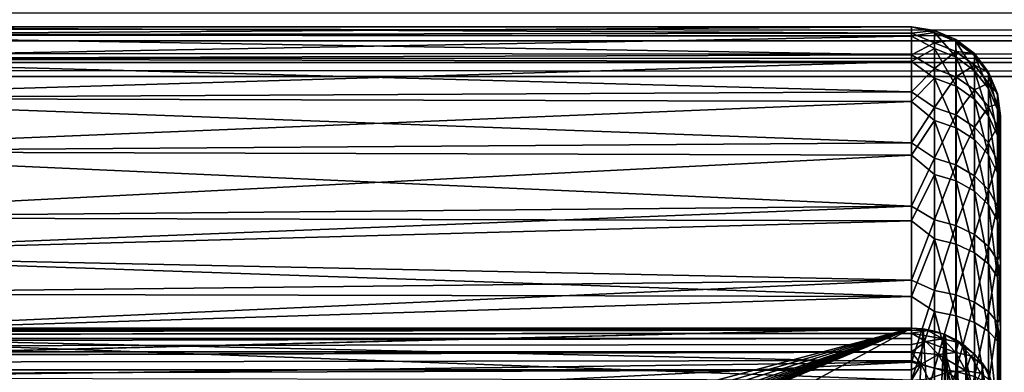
# Model space of a CAD drawing. Header units: millimetres. Extents: x -43.6 to 43.6, y -43.6 to 43.6.
# Tile 319 of 350: x 6.2 to 9, y 36 to 37. Entities that reach past the tile are written whole.
import ezdxf

# ---------------------------------------------------------------- set-up
doc = ezdxf.new("R2010")
doc.units = ezdxf.units.MM
doc.header["$LTSCALE"] = 65.185185
for name, color, linetype in [('210', 7, 'CONTINUOUS'), ('212', 7, 'CONTINUOUS'), ('305', 7, 'CONTINUOUS'), ('358', 7, 'CONTINUOUS'), ('363', 7, 'CONTINUOUS'), ('42', 7, 'CONTINUOUS'), ('46', 7, 'CONTINUOUS'), ('55', 7, 'CONTINUOUS'), ('62', 7, 'CONTINUOUS'), ('79', 7, 'CONTINUOUS')]:
    doc.layers.add(name, color=color, linetype=linetype)

msp = doc.modelspace()

# ---------------------------------------------------------------- linework, layer by layer
at = {"layer": '210', "linetype": 'CONTINUOUS'}
for points in [[(8.75, 36.9729, -13.2626), (8.75, 36.9998, -13.0055), (8.8146, 36.9834, -13.1338), (8.75, 36.9729, -13.2626)], [(8.75, 36.9998, -13.0055), (8.75, 36.9821, -12.7477), (8.8146, 36.989, -12.8911), (8.75, 36.9998, -13.0055)], [(8.8146, 36.9834, -13.1338), (8.75, 36.9998, -13.0055), (8.8146, 36.989, -12.8911), (8.8146, 36.9834, -13.1338)], [(8.8146, 36.989, -12.8911), (8.75, 36.9821, -12.7477), (8.8146, 36.955, -12.6507), (8.8146, 36.989, -12.8911)], [(8.8146, 36.9386, -13.3724), (8.75, 36.9729, -13.2626), (8.8146, 36.9834, -13.1338), (8.8146, 36.9386, -13.3724)], [(8.75, 36.9821, -12.7477), (8.75, 36.9205, -12.4966), (8.8146, 36.955, -12.6507), (8.75, 36.9821, -12.7477)], [(8.75, 36.9022, -13.5112), (8.75, 36.9729, -13.2626), (8.8146, 36.9386, -13.3724), (8.75, 36.9022, -13.5112)], [(8.8146, 36.9834, -13.1338), (8.8146, 36.989, -12.8911), (8.8749, 36.9586, -13.1312), (8.8146, 36.9834, -13.1338)], [(8.8146, 36.989, -12.8911), (8.8146, 36.955, -12.6507), (8.8749, 36.964, -12.8925), (8.8146, 36.989, -12.8911)], [(8.8749, 36.9586, -13.1312), (8.8146, 36.989, -12.8911), (8.8749, 36.964, -12.8925), (8.8749, 36.9586, -13.1312)], [(8.8146, 36.9386, -13.3724), (8.8146, 36.9834, -13.1338), (8.875, 36.9145, -13.3658), (8.8146, 36.9386, -13.3724)], [(8.875, 36.9145, -13.3658), (8.8146, 36.9834, -13.1338), (8.8749, 36.9586, -13.1312), (8.875, 36.9145, -13.3658)], [(8.8146, 36.955, -12.6507), (8.75, 36.9205, -12.4966), (8.8145, 36.8826, -12.419), (8.8146, 36.955, -12.6507)], [(8.8146, 36.8556, -13.6005), (8.75, 36.9022, -13.5112), (8.8146, 36.9386, -13.3724), (8.8146, 36.8556, -13.6005)], [(8.8146, 36.955, -12.6507), (8.8145, 36.8826, -12.419), (8.8749, 36.9307, -12.6562), (8.8146, 36.955, -12.6507)], [(8.8749, 36.964, -12.8925), (8.8146, 36.955, -12.6507), (8.8749, 36.9307, -12.6562), (8.8749, 36.964, -12.8925)], [(8.8146, 36.8556, -13.6005), (8.8146, 36.9386, -13.3724), (8.875, 36.8329, -13.5901), (8.8146, 36.8556, -13.6005)], [(8.875, 36.8329, -13.5901), (8.8146, 36.9386, -13.3724), (8.875, 36.9145, -13.3658), (8.875, 36.8329, -13.5901)], [(8.8749, 36.9586, -13.1312), (8.8749, 36.964, -12.8925), (8.9268, 36.919, -13.127), (8.8749, 36.9586, -13.1312)], [(8.8749, 36.964, -12.8925), (8.8749, 36.9307, -12.6562), (8.9268, 36.9243, -12.8949), (8.8749, 36.964, -12.8925)], [(8.9268, 36.919, -13.127), (8.8749, 36.964, -12.8925), (8.9268, 36.9243, -12.8949), (8.9268, 36.919, -13.127)], [(8.875, 36.9145, -13.3658), (8.8749, 36.9586, -13.1312), (8.9268, 36.8761, -13.3553), (8.875, 36.9145, -13.3658)], [(8.9268, 36.8761, -13.3553), (8.8749, 36.9586, -13.1312), (8.9268, 36.919, -13.127), (8.9268, 36.8761, -13.3553)], [(8.75, 36.9205, -12.4966), (8.75, 36.8167, -12.2599), (8.8145, 36.8826, -12.419), (8.75, 36.9205, -12.4966)], [(8.8749, 36.9307, -12.6562), (8.8145, 36.8826, -12.419), (8.8749, 36.8594, -12.4283), (8.8749, 36.9307, -12.6562)], [(8.8749, 36.9307, -12.6562), (8.8749, 36.8594, -12.4283), (8.9268, 36.8919, -12.6649), (8.8749, 36.9307, -12.6562)], [(8.9268, 36.9243, -12.8949), (8.8749, 36.9307, -12.6562), (8.9268, 36.8919, -12.6649), (8.9268, 36.9243, -12.8949)], [(8.875, 36.8329, -13.5901), (8.875, 36.9145, -13.3658), (8.9268, 36.7968, -13.5735), (8.875, 36.8329, -13.5901)], [(8.9268, 36.7968, -13.5735), (8.875, 36.9145, -13.3658), (8.9268, 36.8761, -13.3553), (8.9268, 36.7968, -13.5735)], [(8.9268, 36.919, -13.127), (8.9268, 36.9243, -12.8949), (8.9665, 36.8675, -13.1216), (8.9268, 36.919, -13.127)], [(8.9268, 36.9243, -12.8949), (8.9268, 36.8919, -12.6649), (8.9665, 36.8726, -12.8979), (8.9268, 36.9243, -12.8949)], [(8.9665, 36.8675, -13.1216), (8.9268, 36.9243, -12.8949), (8.9665, 36.8726, -12.8979), (8.9665, 36.8675, -13.1216)], [(8.9268, 36.8761, -13.3553), (8.9268, 36.919, -13.127), (8.9665, 36.8261, -13.3416), (8.9268, 36.8761, -13.3553)], [(8.9665, 36.8261, -13.3416), (8.9268, 36.919, -13.127), (8.9665, 36.8675, -13.1216), (8.9665, 36.8261, -13.3416)], [(8.75, 36.7899, -13.7441), (8.75, 36.9022, -13.5112), (8.8146, 36.8556, -13.6005), (8.75, 36.7899, -13.7441)], [(8.9268, 36.8919, -12.6649), (8.8749, 36.8594, -12.4283), (8.9267, 36.8226, -12.4432), (8.9268, 36.8919, -12.6649)], [(8.9268, 36.8919, -12.6649), (8.9267, 36.8226, -12.4432), (8.9665, 36.8413, -12.6763), (8.9268, 36.8919, -12.6649)], [(8.9665, 36.8726, -12.8979), (8.9268, 36.8919, -12.6649), (8.9665, 36.8413, -12.6763), (8.9665, 36.8726, -12.8979)], [(8.8145, 36.8826, -12.419), (8.75, 36.8167, -12.2599), (8.8145, 36.7735, -12.2021), (8.8145, 36.8826, -12.419)], [(8.8146, 36.7368, -13.8122), (8.75, 36.7899, -13.7441), (8.8146, 36.8556, -13.6005), (8.8146, 36.7368, -13.8122)], [(8.8145, 36.8826, -12.419), (8.8145, 36.7735, -12.2021), (8.8749, 36.8594, -12.4283), (8.8145, 36.8826, -12.419)], [(8.8749, 36.8594, -12.4283), (8.8145, 36.7735, -12.2021), (8.8749, 36.7522, -12.2151), (8.8749, 36.8594, -12.4283)], [(8.8146, 36.7368, -13.8122), (8.8146, 36.8556, -13.6005), (8.875, 36.716, -13.7982), (8.8146, 36.7368, -13.8122)], [(8.875, 36.716, -13.7982), (8.8146, 36.8556, -13.6005), (8.875, 36.8329, -13.5901), (8.875, 36.716, -13.7982)], [(8.8749, 36.8594, -12.4283), (8.8749, 36.7522, -12.2151), (8.9267, 36.8226, -12.4432), (8.8749, 36.8594, -12.4283)], [(8.9268, 36.7968, -13.5735), (8.9268, 36.8761, -13.3553), (8.9666, 36.7497, -13.5519), (8.9268, 36.7968, -13.5735)], [(8.9666, 36.7497, -13.5519), (8.9268, 36.8761, -13.3553), (8.9665, 36.8261, -13.3416), (8.9666, 36.7497, -13.5519)], [(8.9665, 36.8675, -13.1216), (8.9665, 36.8726, -12.8979), (8.9915, 36.8074, -13.1154), (8.9665, 36.8675, -13.1216)], [(8.9665, 36.8726, -12.8979), (8.9665, 36.8413, -12.6763), (8.9915, 36.8123, -12.9014), (8.9665, 36.8726, -12.8979)], [(8.9915, 36.8074, -13.1154), (8.9665, 36.8726, -12.8979), (8.9915, 36.8123, -12.9014), (8.9915, 36.8074, -13.1154)], [(8.9665, 36.8261, -13.3416), (8.9665, 36.8675, -13.1216), (8.9915, 36.7679, -13.3256), (8.9665, 36.8261, -13.3416)], [(8.9915, 36.7679, -13.3256), (8.9665, 36.8675, -13.1216), (8.9915, 36.8074, -13.1154), (8.9915, 36.7679, -13.3256)], [(8.875, 36.716, -13.7982), (8.875, 36.8329, -13.5901), (8.9268, 36.6831, -13.776), (8.875, 36.716, -13.7982)], [(8.9268, 36.6831, -13.776), (8.875, 36.8329, -13.5901), (8.9268, 36.7968, -13.5735), (8.9268, 36.6831, -13.776)], [(8.9665, 36.8413, -12.6763), (8.9267, 36.8226, -12.4432), (8.9665, 36.7746, -12.4627), (8.9665, 36.8413, -12.6763)], [(8.9665, 36.8413, -12.6763), (8.9665, 36.7746, -12.4627), (8.9915, 36.7825, -12.6896), (8.9665, 36.8413, -12.6763)], [(8.9915, 36.8123, -12.9014), (8.9665, 36.8413, -12.6763), (8.9915, 36.7825, -12.6896), (8.9915, 36.8123, -12.9014)], [(8.75, 36.8167, -12.2599), (8.75, 36.6738, -12.0446), (8.8145, 36.7735, -12.2021), (8.75, 36.8167, -12.2599)], [(8.9267, 36.8226, -12.4432), (8.8749, 36.7522, -12.2151), (8.9267, 36.7182, -12.2358), (8.9267, 36.8226, -12.4432)], [(8.9267, 36.8226, -12.4432), (8.9267, 36.7182, -12.2358), (8.9665, 36.7746, -12.4627), (8.9267, 36.8226, -12.4432)], [(8.9666, 36.7497, -13.5519), (8.9665, 36.8261, -13.3416), (8.9915, 36.6948, -13.5267), (8.9666, 36.7497, -13.5519)], [(8.9915, 36.6948, -13.5267), (8.9665, 36.8261, -13.3416), (8.9915, 36.7679, -13.3256), (8.9915, 36.6948, -13.5267)], [(9, 36.7461, -12.8798), (9, 36.7499, -12.9943), (8.9915, 36.8123, -12.9014), (9, 36.7461, -12.8798)], [(9, 36.7461, -12.8798), (8.9915, 36.8123, -12.9014), (8.9915, 36.7825, -12.6896), (9, 36.7461, -12.8798)], [(9, 36.7499, -12.9943), (9, 36.7432, -13.1086), (8.9915, 36.8123, -12.9014), (9, 36.7499, -12.9943)], [(9, 36.7432, -13.1086), (8.9915, 36.8074, -13.1154), (8.9915, 36.8123, -12.9014), (9, 36.7432, -13.1086)], [(9, 36.7432, -13.1086), (9, 36.7261, -13.2219), (8.9915, 36.8074, -13.1154), (9, 36.7432, -13.1086)], [(9, 36.7261, -13.2219), (8.9915, 36.7679, -13.3256), (8.9915, 36.8074, -13.1154), (9, 36.7261, -13.2219)], [(8.75, 36.6394, -13.9542), (8.75, 36.7899, -13.7441), (8.8146, 36.7368, -13.8122), (8.75, 36.6394, -13.9542)], [(8.8145, 36.7735, -12.2021), (8.75, 36.6738, -12.0446), (8.8145, 36.6307, -12.0058), (8.8145, 36.7735, -12.2021)], [(8.8145, 36.7735, -12.2021), (8.8145, 36.6307, -12.0058), (8.8749, 36.7522, -12.2151), (8.8145, 36.7735, -12.2021)], [(8.9665, 36.7746, -12.4627), (8.9267, 36.7182, -12.2358), (8.9665, 36.674, -12.2628), (8.9665, 36.7746, -12.4627)], [(8.9268, 36.6831, -13.776), (8.9268, 36.7968, -13.5735), (8.9666, 36.6401, -13.747), (8.9268, 36.6831, -13.776)], [(8.9666, 36.6401, -13.747), (8.9268, 36.7968, -13.5735), (8.9666, 36.7497, -13.5519), (8.9666, 36.6401, -13.747)], [(8.9915, 36.7825, -12.6896), (8.9665, 36.7746, -12.4627), (8.9915, 36.7186, -12.4853), (8.9915, 36.7825, -12.6896)], [(8.9665, 36.7746, -12.4627), (8.9665, 36.674, -12.2628), (8.9915, 36.7186, -12.4853), (8.9665, 36.7746, -12.4627)], [(9, 36.7072, -12.6543), (9, 36.7318, -12.7662), (8.9915, 36.7825, -12.6896), (9, 36.7072, -12.6543)], [(9, 36.7072, -12.6543), (8.9915, 36.7825, -12.6896), (8.9915, 36.7186, -12.4853), (9, 36.7072, -12.6543)], [(9, 36.7318, -12.7662), (9, 36.7461, -12.8798), (8.9915, 36.7825, -12.6896), (9, 36.7318, -12.7662)], [(8.8749, 36.7522, -12.2151), (8.8145, 36.6307, -12.0058), (8.8749, 36.6118, -12.0221), (8.8749, 36.7522, -12.2151)], [(8.8749, 36.7522, -12.2151), (8.8749, 36.6118, -12.0221), (8.9267, 36.7182, -12.2358), (8.8749, 36.7522, -12.2151)], [(8.9666, 36.6401, -13.747), (8.9666, 36.7497, -13.5519), (8.9915, 36.59, -13.7133), (8.9666, 36.6401, -13.747)], [(8.9915, 36.59, -13.7133), (8.9666, 36.7497, -13.5519), (8.9915, 36.6948, -13.5267), (8.9915, 36.59, -13.7133)], [(9, 36.7261, -13.2219), (9, 36.6987, -13.3331), (8.9915, 36.7679, -13.3256), (9, 36.7261, -13.2219)], [(9, 36.6987, -13.3331), (9, 36.6612, -13.4413), (8.9915, 36.7679, -13.3256), (9, 36.6987, -13.3331)], [(9, 36.6612, -13.4413), (8.9915, 36.6948, -13.5267), (8.9915, 36.7679, -13.3256), (9, 36.6612, -13.4413)], [(8.8146, 36.5851, -14.0018), (8.75, 36.6394, -13.9542), (8.8146, 36.7368, -13.8122), (8.8146, 36.5851, -14.0018)], [(8.8146, 36.5851, -14.0018), (8.8146, 36.7368, -13.8122), (8.875, 36.5669, -13.9846), (8.8146, 36.5851, -14.0018)], [(8.875, 36.5669, -13.9846), (8.8146, 36.7368, -13.8122), (8.875, 36.716, -13.7982), (8.875, 36.5669, -13.9846)], [(8.9267, 36.7182, -12.2358), (8.8749, 36.6118, -12.0221), (8.9267, 36.5816, -12.048), (8.9267, 36.7182, -12.2358)], [(8.9267, 36.7182, -12.2358), (8.9267, 36.5816, -12.048), (8.9665, 36.674, -12.2628), (8.9267, 36.7182, -12.2358)], [(8.9915, 36.7186, -12.4853), (8.9665, 36.674, -12.2628), (8.9915, 36.6225, -12.2942), (8.9915, 36.7186, -12.4853)], [(9, 36.6279, -12.4397), (9, 36.6725, -12.5452), (8.9915, 36.7186, -12.4853), (9, 36.6279, -12.4397)], [(9, 36.6279, -12.4397), (8.9915, 36.7186, -12.4853), (8.9915, 36.6225, -12.2942), (9, 36.6279, -12.4397)], [(9, 36.6725, -12.5452), (9, 36.7072, -12.6543), (8.9915, 36.7186, -12.4853), (9, 36.6725, -12.5452)], [(8.875, 36.5669, -13.9846), (8.875, 36.716, -13.7982), (8.9268, 36.538, -13.9574), (8.875, 36.5669, -13.9846)], [(8.9268, 36.538, -13.9574), (8.875, 36.716, -13.7982), (8.9268, 36.6831, -13.776), (8.9268, 36.538, -13.9574)], [(9, 36.6612, -13.4413), (9, 36.6139, -13.5457), (8.9915, 36.6948, -13.5267), (9, 36.6612, -13.4413)], [(9, 36.6139, -13.5457), (9, 36.5573, -13.6453), (8.9915, 36.6948, -13.5267), (9, 36.6139, -13.5457)], [(9, 36.5573, -13.6453), (8.9915, 36.59, -13.7133), (8.9915, 36.6948, -13.5267), (9, 36.5573, -13.6453)], [(8.75, 36.6738, -12.0446), (8.75, 36.496, -11.8569), (8.8145, 36.6307, -12.0058), (8.75, 36.6738, -12.0446)], [(8.9665, 36.674, -12.2628), (8.9267, 36.5816, -12.048), (8.9665, 36.5423, -12.0818), (8.9665, 36.674, -12.2628)], [(8.9268, 36.538, -13.9574), (8.9268, 36.6831, -13.776), (8.9666, 36.5003, -13.9218), (8.9268, 36.538, -13.9574)], [(8.9666, 36.5003, -13.9218), (8.9268, 36.6831, -13.776), (8.9666, 36.6401, -13.747), (8.9666, 36.5003, -13.9218)], [(8.9665, 36.674, -12.2628), (8.9665, 36.5423, -12.0818), (8.9915, 36.6225, -12.2942), (8.9665, 36.674, -12.2628)], [(8.75, 36.455, -14.1353), (8.75, 36.6394, -13.9542), (8.8146, 36.5851, -14.0018), (8.75, 36.455, -14.1353)], [(8.9666, 36.5003, -13.9218), (8.9666, 36.6401, -13.747), (8.9915, 36.4564, -13.8804), (8.9666, 36.5003, -13.9218)], [(8.9915, 36.4564, -13.8804), (8.9666, 36.6401, -13.747), (8.9915, 36.59, -13.7133), (8.9915, 36.4564, -13.8804)], [(8.8145, 36.6307, -12.0058), (8.75, 36.496, -11.8569), (8.8145, 36.4579, -11.8352), (8.8145, 36.6307, -12.0058)], [(8.8145, 36.6307, -12.0058), (8.8145, 36.4579, -11.8352), (8.8749, 36.6118, -12.0221), (8.8145, 36.6307, -12.0058)], [(8.8749, 36.6118, -12.0221), (8.8145, 36.4579, -11.8352), (8.8749, 36.4419, -11.8544), (8.8749, 36.6118, -12.0221)], [(8.8749, 36.6118, -12.0221), (8.8749, 36.4419, -11.8544), (8.9267, 36.5816, -12.048), (8.8749, 36.6118, -12.0221)], [(8.9915, 36.6225, -12.2942), (8.9665, 36.5423, -12.0818), (8.9915, 36.4966, -12.1211), (8.9915, 36.6225, -12.2942)], [(9, 36.5738, -12.3387), (9, 36.6279, -12.4397), (8.9915, 36.6225, -12.2942), (9, 36.5738, -12.3387)], [(9, 36.5107, -12.2431), (9, 36.5738, -12.3387), (8.9915, 36.6225, -12.2942), (9, 36.5107, -12.2431)], [(9, 36.5107, -12.2431), (8.9915, 36.6225, -12.2942), (8.9915, 36.4966, -12.1211), (9, 36.5107, -12.2431)], [(8.8146, 36.4048, -14.1643), (8.75, 36.455, -14.1353), (8.8146, 36.5851, -14.0018), (8.8146, 36.4048, -14.1643)], [(8.8146, 36.4048, -14.1643), (8.8146, 36.5851, -14.0018), (8.875, 36.3896, -14.1444), (8.8146, 36.4048, -14.1643)], [(8.875, 36.3896, -14.1444), (8.8146, 36.5851, -14.0018), (8.875, 36.5669, -13.9846), (8.875, 36.3896, -14.1444)], [(8.9267, 36.5816, -12.048), (8.8749, 36.4419, -11.8544), (8.9267, 36.4163, -11.8848), (8.9267, 36.5816, -12.048)], [(8.9267, 36.5816, -12.048), (8.9267, 36.4163, -11.8848), (8.9665, 36.5423, -12.0818), (8.9267, 36.5816, -12.048)], [(9, 36.5573, -13.6453), (9, 36.4919, -13.7392), (8.9915, 36.59, -13.7133), (9, 36.5573, -13.6453)], [(9, 36.4919, -13.7392), (9, 36.4181, -13.8268), (8.9915, 36.59, -13.7133), (9, 36.4919, -13.7392)], [(9, 36.4181, -13.8268), (8.9915, 36.4564, -13.8804), (8.9915, 36.59, -13.7133), (9, 36.4181, -13.8268)], [(8.875, 36.3896, -14.1444), (8.875, 36.5669, -13.9846), (8.9268, 36.3655, -14.1128), (8.875, 36.3896, -14.1444)], [(8.9268, 36.3655, -14.1128), (8.875, 36.5669, -13.9846), (8.9268, 36.538, -13.9574), (8.9268, 36.3655, -14.1128)], [(8.9665, 36.5423, -12.0818), (8.9267, 36.4163, -11.8848), (8.9665, 36.3831, -11.9245), (8.9665, 36.5423, -12.0818)], [(8.9268, 36.3655, -14.1128), (8.9268, 36.538, -13.9574), (8.9666, 36.334, -14.0716), (8.9268, 36.3655, -14.1128)], [(8.9666, 36.334, -14.0716), (8.9268, 36.538, -13.9574), (8.9666, 36.5003, -13.9218), (8.9666, 36.334, -14.0716)], [(8.9665, 36.5423, -12.0818), (8.9665, 36.3831, -11.9245), (8.9915, 36.4966, -12.1211), (8.9665, 36.5423, -12.0818)], [(8.75, 36.496, -11.8569), (8.75, 36.2886, -11.7026), (8.8145, 36.4579, -11.8352), (8.75, 36.496, -11.8569)], [(8.9915, 36.4966, -12.1211), (8.9665, 36.3831, -11.9245), (8.9915, 36.3443, -11.9708), (8.9915, 36.4966, -12.1211)], [(8.9666, 36.334, -14.0716), (8.9666, 36.5003, -13.9218), (8.9915, 36.2974, -14.0236), (8.9666, 36.334, -14.0716)], [(8.9915, 36.2974, -14.0236), (8.9666, 36.5003, -13.9218), (8.9915, 36.4564, -13.8804), (8.9915, 36.2974, -14.0236)], [(9, 36.4392, -12.1536), (9, 36.5107, -12.2431), (8.9915, 36.4966, -12.1211), (9, 36.4392, -12.1536)], [(9, 36.4392, -12.1536), (8.9915, 36.4966, -12.1211), (8.9915, 36.3443, -11.9708), (9, 36.4392, -12.1536)], [(8.8145, 36.4579, -11.8352), (8.75, 36.2886, -11.7026), (8.8145, 36.2597, -11.695), (8.8145, 36.4579, -11.8352)], [(8.75, 36.2422, -14.282), (8.75, 36.455, -14.1353), (8.8146, 36.4048, -14.1643), (8.75, 36.2422, -14.282)], [(8.8145, 36.4579, -11.8352), (8.8145, 36.2597, -11.695), (8.8749, 36.4419, -11.8544), (8.8145, 36.4579, -11.8352)], [(8.8749, 36.4419, -11.8544), (8.8145, 36.2597, -11.695), (8.8749, 36.247, -11.7164), (8.8749, 36.4419, -11.8544)], [(8.8749, 36.4419, -11.8544), (8.8749, 36.247, -11.7164), (8.9267, 36.4163, -11.8848), (8.8749, 36.4419, -11.8544)], [(9, 36.4181, -13.8268), (9, 36.3366, -13.9073), (8.9915, 36.4564, -13.8804), (9, 36.4181, -13.8268)], [(9, 36.3366, -13.9073), (8.9915, 36.2974, -14.0236), (8.9915, 36.4564, -13.8804), (9, 36.3366, -13.9073)], [(8.9267, 36.4163, -11.8848), (8.8749, 36.247, -11.7164), (8.9267, 36.2268, -11.7506), (8.9267, 36.4163, -11.8848)], [(8.9267, 36.4163, -11.8848), (8.9267, 36.2268, -11.7506), (8.9665, 36.3831, -11.9245), (8.9267, 36.4163, -11.8848)], [(9, 36.3597, -12.0711), (9, 36.4392, -12.1536), (8.9915, 36.3443, -11.9708), (9, 36.3597, -12.0711)], [(8.8147, 36.2004, -14.2953), (8.75, 36.2422, -14.282), (8.8146, 36.4048, -14.1643), (8.8147, 36.2004, -14.2953)], [(8.8147, 36.2004, -14.2953), (8.8146, 36.4048, -14.1643), (8.875, 36.1887, -14.2733), (8.8147, 36.2004, -14.2953)], [(8.875, 36.1887, -14.2733), (8.8146, 36.4048, -14.1643), (8.875, 36.3896, -14.1444), (8.875, 36.1887, -14.2733)], [(8.875, 36.1887, -14.2733), (8.875, 36.3896, -14.1444), (8.9268, 36.17, -14.2381), (8.875, 36.1887, -14.2733)], [(8.9268, 36.17, -14.2381), (8.875, 36.3896, -14.1444), (8.9268, 36.3655, -14.1128), (8.9268, 36.17, -14.2381)], [(8.9665, 36.3831, -11.9245), (8.9267, 36.2268, -11.7506), (8.9665, 36.2004, -11.7952), (8.9665, 36.3831, -11.9245)], [(8.9268, 36.17, -14.2381), (8.9268, 36.3655, -14.1128), (8.9666, 36.1456, -14.1924), (8.9268, 36.17, -14.2381)], [(8.9666, 36.1456, -14.1924), (8.9268, 36.3655, -14.1128), (8.9666, 36.334, -14.0716), (8.9666, 36.1456, -14.1924)], [(8.9665, 36.3831, -11.9245), (8.9665, 36.2004, -11.7952), (8.9915, 36.3443, -11.9708), (8.9665, 36.3831, -11.9245)], [(9, 36.2731, -11.9962), (9, 36.3597, -12.0711), (8.9915, 36.3443, -11.9708), (9, 36.2731, -11.9962)], [(8.9915, 36.3443, -11.9708), (8.9665, 36.2004, -11.7952), (8.9915, 36.1696, -11.8472), (8.9915, 36.3443, -11.9708)], [(8.9666, 36.1456, -14.1924), (8.9666, 36.334, -14.0716), (8.9915, 36.1173, -14.1391), (8.9666, 36.1456, -14.1924)], [(8.9915, 36.1173, -14.1391), (8.9666, 36.334, -14.0716), (8.9915, 36.2974, -14.0236), (8.9915, 36.1173, -14.1391)], [(9, 36.2731, -11.9962), (8.9915, 36.3443, -11.9708), (8.9915, 36.1696, -11.8472), (9, 36.2731, -11.9962)], [(9, 36.3366, -13.9073), (9, 36.248, -13.98), (8.9915, 36.2974, -14.0236), (9, 36.3366, -13.9073)], [(8.75, 36.2886, -11.7026), (8.75, 36.0579, -11.5861), (8.8145, 36.2597, -11.695), (8.75, 36.2886, -11.7026)], [(9, 36.248, -13.98), (9, 36.1532, -14.0443), (8.9915, 36.2974, -14.0236), (9, 36.248, -13.98)], [(9, 36.1532, -14.0443), (8.9915, 36.1173, -14.1391), (8.9915, 36.2974, -14.0236), (9, 36.1532, -14.0443)], [(8.8145, 36.2597, -11.695), (8.75, 36.0579, -11.5861), (8.8145, 36.0414, -11.5887), (8.8145, 36.2597, -11.695)], [(8.8145, 36.2597, -11.695), (8.8145, 36.0414, -11.5887), (8.8749, 36.247, -11.7164), (8.8145, 36.2597, -11.695)], [(8.8749, 36.247, -11.7164), (8.8145, 36.0414, -11.5887), (8.8748, 36.0324, -11.612), (8.8749, 36.247, -11.7164)], [(8.8749, 36.247, -11.7164), (8.8748, 36.0324, -11.612), (8.9267, 36.2268, -11.7506), (8.8749, 36.247, -11.7164)], [(9, 36.1799, -11.9296), (9, 36.2731, -11.9962), (8.9915, 36.1696, -11.8472), (9, 36.1799, -11.9296)], [(8.75, 36.0074, -14.3901), (8.75, 36.2422, -14.282), (8.8147, 36.2004, -14.2953), (8.75, 36.0074, -14.3901)], [(8.9267, 36.2268, -11.7506), (8.8748, 36.0324, -11.612), (8.9267, 36.018, -11.649), (8.9267, 36.2268, -11.7506)], [(8.9267, 36.2268, -11.7506), (8.9267, 36.018, -11.649), (8.9665, 36.2004, -11.7952), (8.9267, 36.2268, -11.7506)], [(8.8147, 35.9775, -14.3915), (8.75, 36.0074, -14.3901), (8.8147, 36.2004, -14.2953), (8.8147, 35.9775, -14.3915)], [(8.8147, 35.9775, -14.3915), (8.8147, 36.2004, -14.2953), (8.875, 35.9695, -14.3678), (8.8147, 35.9775, -14.3915)], [(8.875, 35.9695, -14.3678), (8.8147, 36.2004, -14.2953), (8.875, 36.1887, -14.2733), (8.875, 35.9695, -14.3678)], [(8.9665, 36.2004, -11.7952), (8.9267, 36.018, -11.649), (8.9665, 35.9992, -11.6973), (8.9665, 36.2004, -11.7952)], [(8.9665, 36.2004, -11.7952), (8.9665, 35.9992, -11.6973), (8.9915, 36.1696, -11.8472), (8.9665, 36.2004, -11.7952)], [(8.875, 35.9695, -14.3678), (8.875, 36.1887, -14.2733), (8.9268, 35.9568, -14.3301), (8.875, 35.9695, -14.3678)], [(8.9268, 35.9568, -14.3301), (8.875, 36.1887, -14.2733), (8.9268, 36.17, -14.2381), (8.9268, 35.9568, -14.3301)], [(8.9268, 35.9568, -14.3301), (8.9268, 36.17, -14.2381), (8.9666, 35.9402, -14.281), (8.9268, 35.9568, -14.3301)], [(8.9666, 35.9402, -14.281), (8.9268, 36.17, -14.2381), (8.9666, 36.1456, -14.1924), (8.9666, 35.9402, -14.281)], [(8.9915, 36.1696, -11.8472), (8.9665, 35.9992, -11.6973), (8.9915, 35.9772, -11.7535), (8.9915, 36.1696, -11.8472)], [(9, 36.081, -11.8718), (9, 36.1799, -11.9296), (8.9915, 36.1696, -11.8472), (9, 36.081, -11.8718)], [(9, 36.081, -11.8718), (8.9915, 36.1696, -11.8472), (8.9915, 35.9772, -11.7535), (9, 36.081, -11.8718)], [(8.9666, 35.9402, -14.281), (8.9666, 36.1456, -14.1924), (8.9915, 35.9208, -14.2238), (8.9666, 35.9402, -14.281)], [(8.9915, 35.9208, -14.2238), (8.9666, 36.1456, -14.1924), (8.9915, 36.1173, -14.1391), (8.9915, 35.9208, -14.2238)], [(9, 36.1532, -14.0443), (9, 36.0529, -14.0996), (8.9915, 36.1173, -14.1391), (9, 36.1532, -14.0443)], [(9, 36.0529, -14.0996), (9, 35.948, -14.1455), (8.9915, 36.1173, -14.1391), (9, 36.0529, -14.0996)], [(9, 35.948, -14.1455), (8.9915, 35.9208, -14.2238), (8.9915, 36.1173, -14.1391), (9, 35.948, -14.1455)], [(9, 35.9773, -11.8232), (9, 36.081, -11.8718), (8.9915, 35.9772, -11.7535), (9, 35.9773, -11.8232)], [(8.75, 36.0579, -11.5861), (8.75, 35.8106, -11.511), (8.8145, 36.0414, -11.5887), (8.75, 36.0579, -11.5861)], [(8.8145, 36.0414, -11.5887), (8.75, 35.8106, -11.511), (8.8145, 35.8088, -11.5193), (8.8145, 36.0414, -11.5887)], [(8.8145, 36.0414, -11.5887), (8.8145, 35.8088, -11.5193), (8.8748, 36.0324, -11.612), (8.8145, 36.0414, -11.5887)], [(8.8748, 36.0324, -11.612), (8.8145, 35.8088, -11.5193), (8.8748, 35.8036, -11.5437), (8.8748, 36.0324, -11.612)], [(8.8748, 36.0324, -11.612), (8.8748, 35.8036, -11.5437), (8.9267, 36.018, -11.649), (8.8748, 36.0324, -11.612)]]:
    msp.add_3dface(points, dxfattribs=at)
at = {"layer": '212', "linetype": 'CONTINUOUS'}
for points in [[(8.75, 35.6125, -11.2577), (8.75, 36.154, 4.2485), (8.7826, 36.1518, 4.2486), (8.75, 35.6125, -11.2577)], [(8.8145, 35.604, -11.2574), (8.75, 35.6125, -11.2577), (8.7826, 36.1518, 4.2486), (8.8145, 35.604, -11.2574)], [(8.8147, 36.1454, 4.2488), (8.8145, 35.604, -11.2574), (8.7826, 36.1518, 4.2486), (8.8147, 36.1454, 4.2488)], [(8.8415, 36.1366, 4.2491), (8.8145, 35.604, -11.2574), (8.8147, 36.1454, 4.2488), (8.8415, 36.1366, 4.2491)], [(8.8455, 35.5935, -11.2571), (8.8145, 35.604, -11.2574), (8.8415, 36.1366, 4.2491), (8.8455, 35.5935, -11.2571)], [(8.8457, 36.1349, 4.2491), (8.8455, 35.5935, -11.2571), (8.8415, 36.1366, 4.2491), (8.8457, 36.1349, 4.2491)], [(8.8748, 35.5791, -11.2566), (8.8455, 35.5935, -11.2571), (8.8457, 36.1349, 4.2491), (8.8748, 35.5791, -11.2566)], [(8.875, 36.1205, 4.2497), (8.8748, 35.5791, -11.2566), (8.8457, 36.1349, 4.2491), (8.875, 36.1205, 4.2497)], [(8.9021, 35.5609, -11.2559), (8.8748, 35.5791, -11.2566), (8.875, 36.1205, 4.2497), (8.9021, 35.5609, -11.2559)], [(8.9022, 36.1023, 4.2503), (8.9021, 35.5609, -11.2559), (8.875, 36.1205, 4.2497), (8.9022, 36.1023, 4.2503)], [(8.9267, 35.5394, -11.2552), (8.9021, 35.5609, -11.2559), (8.9022, 36.1023, 4.2503), (8.9267, 35.5394, -11.2552)], [(8.9268, 36.0808, 4.251), (8.9267, 35.5394, -11.2552), (8.9022, 36.1023, 4.2503), (8.9268, 36.0808, 4.251)], [(8.9483, 35.5148, -11.2543), (8.9267, 35.5394, -11.2552), (8.9268, 36.0808, 4.251), (8.9483, 35.5148, -11.2543)], [(8.9484, 36.0562, 4.2519), (8.9483, 35.5148, -11.2543), (8.9268, 36.0808, 4.251), (8.9484, 36.0562, 4.2519)], [(8.9665, 35.4876, -11.2534), (8.9483, 35.5148, -11.2543), (8.9484, 36.0562, 4.2519), (8.9665, 35.4876, -11.2534)], [(8.9665, 36.029, 4.2528), (8.9665, 35.4876, -11.2534), (8.9484, 36.0562, 4.2519), (8.9665, 36.029, 4.2528)]]:
    msp.add_3dface(points, dxfattribs=at)
at = {"layer": '305', "linetype": 'CONTINUOUS'}
for points in [[(-36.5706, 36.9978, 14.6831), (-36.5706, 37.0392, 14.7186), (36.5706, 36.9604, 14.6434), (-36.5706, 36.9978, 14.6831)], [(36.5706, 36.9604, 14.6434), (-36.5706, 37.0392, 14.7186), (36.5706, 37.0392, 14.7186), (36.5706, 36.9604, 14.6434)], [(-36.5706, 36.9604, 14.6434), (-36.5706, 36.9978, 14.6831), (36.5706, 36.9604, 14.6434), (-36.5706, 36.9604, 14.6434)], [(-36.5706, 36.9277, 14.5999), (-36.5706, 36.9604, 14.6434), (36.5706, 36.8999, 14.553), (-36.5706, 36.9277, 14.5999)], [(36.5706, 36.8999, 14.553), (-36.5706, 36.9604, 14.6434), (36.5706, 36.9604, 14.6434), (36.5706, 36.8999, 14.553)], [(-36.5706, 36.8999, 14.553), (-36.5706, 36.9277, 14.5999), (36.5706, 36.8999, 14.553), (-36.5706, 36.8999, 14.553)], [(36.5706, 36.8603, 14.4518), (-36.5706, 36.8603, 14.4518), (-36.5706, 36.8999, 14.553), (36.5706, 36.8603, 14.4518)], [(36.5706, 36.8603, 14.4518), (-36.5706, 36.8999, 14.553), (36.5706, 36.8999, 14.553), (36.5706, 36.8603, 14.4518)]]:
    msp.add_3dface(points, dxfattribs=at)
at = {"layer": '358', "linetype": 'CONTINUOUS'}
for points in [[(8.75, 36.154, 4.2485), (-8.75, 36.154, 4.2485), (-8.75, 36.1477, 4.3134), (8.75, 36.154, 4.2485)], [(8.75, 36.154, 4.2485), (-8.75, 36.1477, 4.3134), (8.75, 36.154, 4.2487), (8.75, 36.154, 4.2485)], [(8.75, 36.154, 4.2487), (-8.75, 36.1477, 4.3134), (8.75, 36.153, 4.2812), (8.75, 36.154, 4.2487)], [(8.75, 36.153, 4.2812), (-8.75, 36.1477, 4.3134), (8.75, 36.1477, 4.3135), (8.75, 36.153, 4.2812)], [(-8.75, 36.1477, 4.3134), (-8.75, 36.1249, 4.3746), (8.75, 36.1477, 4.3135), (-8.75, 36.1477, 4.3134)], [(8.75, 36.1477, 4.3135), (-8.75, 36.1249, 4.3746), (8.75, 36.1397, 4.3409), (8.75, 36.1477, 4.3135)], [(8.75, 36.1397, 4.3409), (-8.75, 36.1249, 4.3746), (8.75, 36.1383, 4.3448), (8.75, 36.1397, 4.3409)], [(8.75, 36.1383, 4.3448), (-8.75, 36.1249, 4.3746), (8.75, 36.1248, 4.3746), (8.75, 36.1383, 4.3448)], [(-8.75, 36.1249, 4.3746), (-8.75, 36.087, 4.4277), (8.75, 36.1248, 4.3746), (-8.75, 36.1249, 4.3746)], [(8.75, 36.1248, 4.3746), (-8.75, 36.087, 4.4277), (8.75, 36.1076, 4.4024), (8.75, 36.1248, 4.3746)], [(8.75, 36.1076, 4.4024), (-8.75, 36.087, 4.4277), (8.75, 36.0869, 4.4277), (8.75, 36.1076, 4.4024)], [(-8.75, 36.087, 4.4277), (-8.75, 36.0366, 4.4692), (8.75, 36.0869, 4.4277), (-8.75, 36.087, 4.4277)], [(8.75, 36.0869, 4.4277), (-8.75, 36.0366, 4.4692), (8.75, 36.0866, 4.4281), (8.75, 36.0869, 4.4277)], [(8.75, 36.0866, 4.4281), (-8.75, 36.0366, 4.4692), (8.75, 36.0631, 4.4501), (8.75, 36.0866, 4.4281)], [(8.75, 36.0631, 4.4501), (-8.75, 36.0366, 4.4692), (8.75, 36.0366, 4.4692), (8.75, 36.0631, 4.4501)], [(-8.75, 36.0366, 4.4692), (-8.75, 35.9772, 4.4963), (8.75, 36.0366, 4.4692), (-8.75, 36.0366, 4.4692)], [(8.75, 36.0366, 4.4692), (-8.75, 35.9772, 4.4963), (8.75, 36.0078, 4.4847), (8.75, 36.0366, 4.4692)]]:
    msp.add_3dface(points, dxfattribs=at)
at = {"layer": '363', "linetype": 'CONTINUOUS'}
for points in [[(8.7826, 36.1518, 4.2486), (8.75, 36.154, 4.2485), (8.75, 36.154, 4.2487), (8.7826, 36.1518, 4.2486)], [(8.7826, 36.1518, 4.2486), (8.75, 36.154, 4.2487), (8.7957, 36.147, 4.2947), (8.7826, 36.1518, 4.2486)], [(8.75, 36.154, 4.2487), (8.75, 36.153, 4.2812), (8.75, 36.1477, 4.3135), (8.75, 36.154, 4.2487)], [(8.75, 36.154, 4.2487), (8.75, 36.1477, 4.3135), (8.7957, 36.147, 4.2947), (8.75, 36.154, 4.2487)], [(8.75, 36.1477, 4.3135), (8.75, 36.1397, 4.3409), (8.7957, 36.147, 4.2947), (8.75, 36.1477, 4.3135)], [(8.75, 36.1397, 4.3409), (8.8383, 36.1235, 4.3381), (8.7957, 36.147, 4.2947), (8.75, 36.1397, 4.3409)], [(8.75, 36.1397, 4.3409), (8.75, 36.1383, 4.3448), (8.75, 36.1248, 4.3746), (8.75, 36.1397, 4.3409)], [(8.75, 36.1397, 4.3409), (8.75, 36.1248, 4.3746), (8.75, 36.1076, 4.4024), (8.75, 36.1397, 4.3409)], [(8.75, 36.1397, 4.3409), (8.75, 36.1076, 4.4024), (8.7907, 36.1167, 4.3824), (8.75, 36.1397, 4.3409)], [(8.8383, 36.1235, 4.3381), (8.75, 36.1397, 4.3409), (8.7907, 36.1167, 4.3824), (8.8383, 36.1235, 4.3381)], [(8.8147, 36.1454, 4.2488), (8.7826, 36.1518, 4.2486), (8.7957, 36.147, 4.2947), (8.8147, 36.1454, 4.2488)], [(8.8415, 36.1366, 4.2491), (8.8147, 36.1454, 4.2488), (8.7957, 36.147, 4.2947), (8.8415, 36.1366, 4.2491)], [(8.8383, 36.1235, 4.3381), (8.8415, 36.1366, 4.2491), (8.7957, 36.147, 4.2947), (8.8383, 36.1235, 4.3381)], [(8.8822, 36.1136, 4.2907), (8.8415, 36.1366, 4.2491), (8.8383, 36.1235, 4.3381), (8.8822, 36.1136, 4.2907)], [(8.8457, 36.1349, 4.2491), (8.8415, 36.1366, 4.2491), (8.8822, 36.1136, 4.2907), (8.8457, 36.1349, 4.2491)], [(8.75, 36.1076, 4.4024), (8.75, 36.0869, 4.4277), (8.7907, 36.1167, 4.3824), (8.75, 36.1076, 4.4024)], [(8.75, 36.0869, 4.4277), (8.75, 36.0866, 4.4281), (8.7907, 36.1167, 4.3824), (8.75, 36.0869, 4.4277)], [(8.7907, 36.1167, 4.3824), (8.75, 36.0866, 4.4281), (8.8256, 36.0795, 4.4186), (8.7907, 36.1167, 4.3824)], [(8.8749, 36.0851, 4.3761), (8.8383, 36.1235, 4.3381), (8.7907, 36.1167, 4.3824), (8.8749, 36.0851, 4.3761)], [(8.8749, 36.0851, 4.3761), (8.7907, 36.1167, 4.3824), (8.8256, 36.0795, 4.4186), (8.8749, 36.0851, 4.3761)], [(8.8749, 36.0851, 4.3761), (8.8822, 36.1136, 4.2907), (8.8383, 36.1235, 4.3381), (8.8749, 36.0851, 4.3761)], [(8.875, 36.1205, 4.2497), (8.8457, 36.1349, 4.2491), (8.8822, 36.1136, 4.2907), (8.875, 36.1205, 4.2497)], [(8.9171, 36.0764, 4.327), (8.8822, 36.1136, 4.2907), (8.8749, 36.0851, 4.3761), (8.9171, 36.0764, 4.327)], [(8.9022, 36.1023, 4.2503), (8.875, 36.1205, 4.2497), (8.8822, 36.1136, 4.2907), (8.9022, 36.1023, 4.2503)], [(8.9268, 36.0808, 4.251), (8.9022, 36.1023, 4.2503), (8.8822, 36.1136, 4.2907), (8.9268, 36.0808, 4.251)], [(8.9171, 36.0764, 4.327), (8.9268, 36.0808, 4.251), (8.8822, 36.1136, 4.2907), (8.9171, 36.0764, 4.327)], [(8.75, 36.0866, 4.4281), (8.75, 36.0631, 4.4501), (8.777, 36.053, 4.4562), (8.75, 36.0866, 4.4281)], [(8.75, 36.0866, 4.4281), (8.777, 36.053, 4.4562), (8.8256, 36.0795, 4.4186), (8.75, 36.0866, 4.4281)], [(8.903, 36.0343, 4.406), (8.8749, 36.0851, 4.3761), (8.8256, 36.0795, 4.4186), (8.903, 36.0343, 4.406)], [(8.903, 36.0343, 4.406), (8.9171, 36.0764, 4.327), (8.8749, 36.0851, 4.3761), (8.903, 36.0343, 4.406)], [(8.75, 36.0631, 4.4501), (8.75, 36.0366, 4.4692), (8.777, 36.053, 4.4562), (8.75, 36.0631, 4.4501)], [(8.8256, 36.0795, 4.4186), (8.777, 36.053, 4.4562), (8.8523, 36.0306, 4.447), (8.8256, 36.0795, 4.4186)], [(8.903, 36.0343, 4.406), (8.8256, 36.0795, 4.4186), (8.8523, 36.0306, 4.447), (8.903, 36.0343, 4.406)], [(8.9439, 36.0276, 4.3555), (8.9171, 36.0764, 4.327), (8.903, 36.0343, 4.406), (8.9439, 36.0276, 4.3555)], [(8.9538, 36.0472, 4.2793), (8.9268, 36.0808, 4.251), (8.9171, 36.0764, 4.327), (8.9538, 36.0472, 4.2793)], [(8.9439, 36.0276, 4.3555), (8.9538, 36.0472, 4.2793), (8.9171, 36.0764, 4.327), (8.9439, 36.0276, 4.3555)], [(8.9484, 36.0562, 4.2519), (8.9268, 36.0808, 4.251), (8.9538, 36.0472, 4.2793), (8.9484, 36.0562, 4.2519)], [(8.9665, 36.029, 4.2528), (8.9484, 36.0562, 4.2519), (8.9538, 36.0472, 4.2793), (8.9665, 36.029, 4.2528)], [(8.75, 36.0366, 4.4692), (8.75, 36.0078, 4.4847), (8.777, 36.053, 4.4562), (8.75, 36.0366, 4.4692)], [(8.777, 36.053, 4.4562), (8.75, 36.0078, 4.4847), (8.7974, 36.0112, 4.4781), (8.777, 36.053, 4.4562)], [(8.777, 36.053, 4.4562), (8.7974, 36.0112, 4.4781), (8.8523, 36.0306, 4.447), (8.777, 36.053, 4.4562)], [(8.8523, 36.0306, 4.447), (8.7974, 36.0112, 4.4781), (8.8691, 35.9734, 4.4658), (8.8523, 36.0306, 4.447)], [(8.9207, 35.9747, 4.4257), (8.903, 36.0343, 4.406), (8.8523, 36.0306, 4.447), (8.9207, 35.9747, 4.4257)], [(8.9207, 35.9747, 4.4257), (8.8523, 36.0306, 4.447), (8.8691, 35.9734, 4.4658), (8.9207, 35.9747, 4.4257)], [(8.9207, 35.9747, 4.4257), (8.9439, 36.0276, 4.3555), (8.903, 36.0343, 4.406), (8.9207, 35.9747, 4.4257)], [(8.9743, 36.0052, 4.3013), (8.9538, 36.0472, 4.2793), (8.9439, 36.0276, 4.3555), (8.9743, 36.0052, 4.3013)], [(8.9743, 36.0052, 4.3013), (8.9665, 36.029, 4.2528), (8.9538, 36.0472, 4.2793), (8.9743, 36.0052, 4.3013)]]:
    msp.add_3dface(points, dxfattribs=at)
at = {"layer": '42', "color": 2, "linetype": 'CONTINUOUS'}
for points in [[(43.0172, 43.0172, 16.8215), (-43.0172, 43.0172, 16.8215), (35.1881, 35.8792, 16.8215), (43.0172, 43.0172, 16.8215)], [(35.1106, 35.8829, 16.8215), (-43.0172, 43.0172, 16.8215), (-35.1106, 35.8829, 16.8215), (35.1106, 35.8829, 16.8215)], [(-43.0172, 43.0172, 16.8215), (35.1106, 35.8829, 16.8215), (35.1881, 35.8792, 16.8215), (-43.0172, 43.0172, 16.8215)]]:
    msp.add_3dface(points, dxfattribs=at)
at = {"layer": '46', "linetype": 'CONTINUOUS'}
for points in [[(36.5706, 36.8603, 14.4518), (-8.8594, 34.2706, 4.8592), (-36.5706, 36.8603, 14.4518), (36.5706, 36.8603, 14.4518)], [(-8.75, 34.2739, 4.8712), (-8.8594, 34.2706, 4.8592), (36.5706, 36.8603, 14.4518), (-8.75, 34.2739, 4.8712)], [(8.75, 34.2739, 4.8712), (-8.75, 34.2739, 4.8712), (36.5706, 36.8603, 14.4518), (8.75, 34.2739, 4.8712)], [(8.8594, 34.2706, 4.8592), (8.75, 34.2739, 4.8712), (36.5706, 36.8603, 14.4518), (8.8594, 34.2706, 4.8592)], [(8.9639, 34.261, 4.8235), (8.8594, 34.2706, 4.8592), (36.5706, 36.8603, 14.4518), (8.9639, 34.261, 4.8235)], [(9.0585, 34.2454, 4.7656), (8.9639, 34.261, 4.8235), (36.5706, 36.8603, 14.4518), (9.0585, 34.2454, 4.7656)]]:
    msp.add_3dface(points, dxfattribs=at)
at = {"layer": '55', "linetype": 'CONTINUOUS'}
for points in [[(9, 36.7499, -12.9943), (9, 36.7461, -12.8798), (9, 26.17, -14.2285), (9, 36.7499, -12.9943)], [(9, 36.7432, -13.1086), (9, 36.7499, -12.9943), (9, 26.17, -14.2285), (9, 36.7432, -13.1086)], [(9, 36.7461, -12.8798), (9, 36.7318, -12.7662), (9, 26.17, -14.2285), (9, 36.7461, -12.8798)], [(9, 36.7261, -13.2219), (9, 36.7432, -13.1086), (9, 26.17, -14.2285), (9, 36.7261, -13.2219)], [(9, 36.7318, -12.7662), (9, 36.7072, -12.6543), (9, 26.17, -14.2285), (9, 36.7318, -12.7662)], [(9, 36.6987, -13.3331), (9, 36.7261, -13.2219), (9, 26.17, -14.2285), (9, 36.6987, -13.3331)], [(9, 36.7072, -12.6543), (9, 36.6725, -12.5452), (9, 26.17, -14.2285), (9, 36.7072, -12.6543)], [(9, 36.6612, -13.4413), (9, 36.6987, -13.3331), (9, 26.17, -14.2285), (9, 36.6612, -13.4413)], [(9, 36.6725, -12.5452), (9, 36.6279, -12.4397), (9, 26.17, -14.2285), (9, 36.6725, -12.5452)], [(9, 36.6139, -13.5457), (9, 36.6612, -13.4413), (9, 26.17, -14.2285), (9, 36.6139, -13.5457)], [(9, 36.6279, -12.4397), (9, 36.5738, -12.3387), (9, 26.17, -14.2285), (9, 36.6279, -12.4397)], [(9, 36.5573, -13.6453), (9, 36.6139, -13.5457), (9, 26.17, -14.2285), (9, 36.5573, -13.6453)], [(9, 36.5738, -12.3387), (9, 36.5107, -12.2431), (9, 26.17, -14.2285), (9, 36.5738, -12.3387)], [(9, 36.4919, -13.7392), (9, 36.5573, -13.6453), (9, 26.17, -14.2285), (9, 36.4919, -13.7392)], [(9, 36.5107, -12.2431), (9, 36.4392, -12.1536), (9, 26.17, -14.2285), (9, 36.5107, -12.2431)], [(9, 36.4181, -13.8268), (9, 36.4919, -13.7392), (9, 26.17, -14.2285), (9, 36.4181, -13.8268)], [(9, 36.4392, -12.1536), (9, 36.3597, -12.0711), (9, 26.17, -14.2285), (9, 36.4392, -12.1536)], [(9, 36.3366, -13.9073), (9, 36.4181, -13.8268), (9, 26.17, -14.2285), (9, 36.3366, -13.9073)], [(9, 36.3597, -12.0711), (9, 36.2731, -11.9962), (9, 26.17, -14.2285), (9, 36.3597, -12.0711)], [(9, 36.248, -13.98), (9, 36.3366, -13.9073), (9, 26.17, -14.2285), (9, 36.248, -13.98)], [(9, 36.2731, -11.9962), (9, 36.1799, -11.9296), (9, 26.17, -14.2285), (9, 36.2731, -11.9962)], [(9, 36.1532, -14.0443), (9, 36.248, -13.98), (9, 26.17, -14.2285), (9, 36.1532, -14.0443)], [(9, 36.1799, -11.9296), (9, 36.081, -11.8718), (9, 26.17, -14.2285), (9, 36.1799, -11.9296)], [(9, 36.0529, -14.0996), (9, 36.1532, -14.0443), (9, 26.17, -14.2285), (9, 36.0529, -14.0996)], [(9, 36.081, -11.8718), (9, 35.9773, -11.8232), (9, 26.2359, -11.8558), (9, 36.081, -11.8718)], [(9, 26.17, -14.2285), (9, 36.081, -11.8718), (9, 26.2359, -11.8558), (9, 26.17, -14.2285)], [(9, 35.948, -14.1455), (9, 36.0529, -14.0996), (9, 26.17, -14.2285), (9, 35.948, -14.1455)]]:
    msp.add_3dface(points, dxfattribs=at)
at = {"layer": '62', "linetype": 'CONTINUOUS'}
for points in [[(5.3287, 37, -12.9784), (5.3281, 36.9772, -12.718), (8.75, 36.9821, -12.7477), (5.3287, 37, -12.9784)], [(5.3281, 36.9772, -13.2388), (5.3287, 37, -12.9784), (8.75, 36.9998, -13.0055), (5.3281, 36.9772, -13.2388)], [(8.75, 36.9729, -13.2626), (5.3281, 36.9772, -13.2388), (8.75, 36.9998, -13.0055), (8.75, 36.9729, -13.2626)], [(8.75, 36.9998, -13.0055), (5.3287, 37, -12.9784), (8.75, 36.9821, -12.7477), (8.75, 36.9998, -13.0055)], [(5.3281, 36.9772, -12.718), (5.3261, 36.9096, -12.4655), (8.75, 36.9205, -12.4966), (5.3281, 36.9772, -12.718)], [(5.3261, 36.9096, -13.4913), (5.3281, 36.9772, -13.2388), (8.75, 36.9729, -13.2626), (5.3261, 36.9096, -13.4913)], [(8.75, 36.9022, -13.5112), (5.3261, 36.9096, -13.4913), (8.75, 36.9729, -13.2626), (8.75, 36.9022, -13.5112)], [(8.75, 36.9821, -12.7477), (5.3281, 36.9772, -12.718), (8.75, 36.9205, -12.4966), (8.75, 36.9821, -12.7477)], [(8.75, 36.9205, -12.4966), (5.3261, 36.9096, -12.4655), (8.75, 36.8167, -12.2599), (8.75, 36.9205, -12.4966)], [(5.3261, 36.9096, -12.4655), (5.3229, 36.7991, -12.2286), (8.75, 36.8167, -12.2599), (5.3261, 36.9096, -12.4655)], [(5.3229, 36.7992, -13.7283), (5.3261, 36.9096, -13.4913), (8.75, 36.9022, -13.5112), (5.3229, 36.7992, -13.7283)], [(8.75, 36.7899, -13.7441), (5.3229, 36.7992, -13.7283), (8.75, 36.9022, -13.5112), (8.75, 36.7899, -13.7441)], [(8.75, 36.8167, -12.2599), (5.3229, 36.7991, -12.2286), (8.75, 36.6738, -12.0446), (8.75, 36.8167, -12.2599)], [(5.3185, 36.6492, -13.9425), (5.3229, 36.7992, -13.7283), (8.75, 36.7899, -13.7441), (5.3185, 36.6492, -13.9425)], [(5.3229, 36.7991, -12.2286), (5.3185, 36.6492, -12.0145), (8.75, 36.6738, -12.0446), (5.3229, 36.7991, -12.2286)], [(8.75, 36.6394, -13.9542), (5.3185, 36.6492, -13.9425), (8.75, 36.7899, -13.7441), (8.75, 36.6394, -13.9542)], [(8.75, 36.6738, -12.0446), (5.3185, 36.6492, -12.0145), (8.75, 36.496, -11.8569), (8.75, 36.6738, -12.0446)], [(5.3185, 36.6492, -12.0145), (5.3131, 36.4643, -11.8296), (8.75, 36.496, -11.8569), (5.3185, 36.6492, -12.0145)], [(5.3131, 36.4644, -14.1274), (5.3185, 36.6492, -13.9425), (8.75, 36.6394, -13.9542), (5.3131, 36.4644, -14.1274)], [(8.75, 36.455, -14.1353), (5.3131, 36.4644, -14.1274), (8.75, 36.6394, -13.9542), (8.75, 36.455, -14.1353)], [(5.3131, 36.4643, -11.8296), (5.3101, 36.3605, -11.7499), (8.75, 36.496, -11.8569), (5.3131, 36.4643, -11.8296)], [(8.75, 36.496, -11.8569), (5.3101, 36.3605, -11.7499), (8.75, 36.2886, -11.7026), (8.75, 36.496, -11.8569)], [(5.3101, 36.3606, -14.2071), (5.3131, 36.4644, -14.1274), (8.75, 36.455, -14.1353), (5.3101, 36.3606, -14.2071)], [(8.75, 36.2422, -14.282), (5.3101, 36.3606, -14.2071), (8.75, 36.455, -14.1353), (8.75, 36.2422, -14.282)], [(5.3069, 36.2502, -14.2774), (5.3101, 36.3606, -14.2071), (8.75, 36.2422, -14.282), (5.3069, 36.2502, -14.2774)], [(5.3101, 36.3605, -11.7499), (5.3069, 36.2501, -11.6796), (8.75, 36.2886, -11.7026), (5.3101, 36.3605, -11.7499)], [(5.3069, 36.2501, -11.6796), (5.3035, 36.1341, -11.6191), (8.75, 36.2886, -11.7026), (5.3069, 36.2501, -11.6796)], [(8.75, 36.2886, -11.7026), (5.3035, 36.1341, -11.6191), (8.75, 36.0579, -11.5861), (8.75, 36.2886, -11.7026)], [(5.3035, 36.1341, -14.3379), (5.3069, 36.2502, -14.2774), (8.75, 36.2422, -14.282), (5.3035, 36.1341, -14.3379)], [(8.75, 36.0074, -14.3901), (5.3035, 36.1341, -14.3379), (8.75, 36.2422, -14.282), (8.75, 36.0074, -14.3901)], [(5.3035, 36.1341, -11.6191), (5.3, 36.0131, -11.569), (8.75, 36.0579, -11.5861), (5.3035, 36.1341, -11.6191)], [(5.3, 36.0132, -14.388), (5.3035, 36.1341, -14.3379), (8.75, 36.0074, -14.3901), (5.3, 36.0132, -14.388)], [(5.3, 36.0131, -11.569), (5.2964, 35.8883, -11.5297), (8.75, 36.0579, -11.5861), (5.3, 36.0131, -11.569)], [(8.75, 36.0579, -11.5861), (5.2964, 35.8883, -11.5297), (8.75, 35.8106, -11.511), (8.75, 36.0579, -11.5861)]]:
    msp.add_3dface(points, dxfattribs=at)
at = {"layer": '79', "linetype": 'CONTINUOUS'}
for points in [[(-8.75, 36.154, 4.2485), (8.75, 36.154, 4.2485), (-7.5617, 35.7491, -7.3463), (-8.75, 36.154, 4.2485)], [(-7.5617, 35.7491, -7.3463), (8.75, 36.154, 4.2485), (-7.4668, 35.7511, -7.2867), (-7.5617, 35.7491, -7.3463)], [(-7.4668, 35.7511, -7.2867), (8.75, 36.154, 4.2485), (-7.3611, 35.7524, -7.2498), (-7.4668, 35.7511, -7.2867)], [(-7.3611, 35.7524, -7.2498), (8.75, 36.154, 4.2485), (-7.25, 35.7529, -7.2373), (-7.3611, 35.7524, -7.2498)], [(8.75, 36.154, 4.2485), (7.25, 35.7529, -7.2373), (-7.25, 35.7529, -7.2373), (8.75, 36.154, 4.2485)], [(7.3611, 35.7524, -7.2498), (7.25, 35.7529, -7.2373), (8.75, 36.154, 4.2485), (7.3611, 35.7524, -7.2498)], [(7.4668, 35.7511, -7.2867), (7.3611, 35.7524, -7.2498), (8.75, 36.154, 4.2485), (7.4668, 35.7511, -7.2867)], [(7.5617, 35.7491, -7.3463), (7.4668, 35.7511, -7.2867), (8.75, 36.154, 4.2485), (7.5617, 35.7491, -7.3463)], [(7.6035, 35.7478, -7.3837), (7.5617, 35.7491, -7.3463), (8.75, 36.154, 4.2485), (7.6035, 35.7478, -7.3837)], [(7.6409, 35.7463, -7.4255), (7.6035, 35.7478, -7.3837), (8.75, 36.154, 4.2485), (7.6409, 35.7463, -7.4255)], [(7.6734, 35.7447, -7.4712), (7.6409, 35.7463, -7.4255), (8.75, 36.154, 4.2485), (7.6734, 35.7447, -7.4712)], [(7.7005, 35.743, -7.5203), (7.6734, 35.7447, -7.4712), (8.75, 36.154, 4.2485), (7.7005, 35.743, -7.5203)], [(7.722, 35.7412, -7.5722), (7.7005, 35.743, -7.5203), (8.75, 36.154, 4.2485), (7.722, 35.7412, -7.5722)], [(7.7375, 35.7393, -7.6261), (7.722, 35.7412, -7.5722), (8.75, 36.154, 4.2485), (7.7375, 35.7393, -7.6261)], [(7.75, 35.7354, -7.7373), (7.7375, 35.7393, -7.6261), (8.75, 36.154, 4.2485), (7.75, 35.7354, -7.7373)], [(7.75, 35.6125, -11.2577), (7.75, 35.7354, -7.7373), (8.75, 36.154, 4.2485), (7.75, 35.6125, -11.2577)], [(8.75, 35.6125, -11.2577), (7.75, 35.6125, -11.2577), (8.75, 36.154, 4.2485), (8.75, 35.6125, -11.2577)]]:
    msp.add_3dface(points, dxfattribs=at)

doc.saveas('drawing.dxf')
